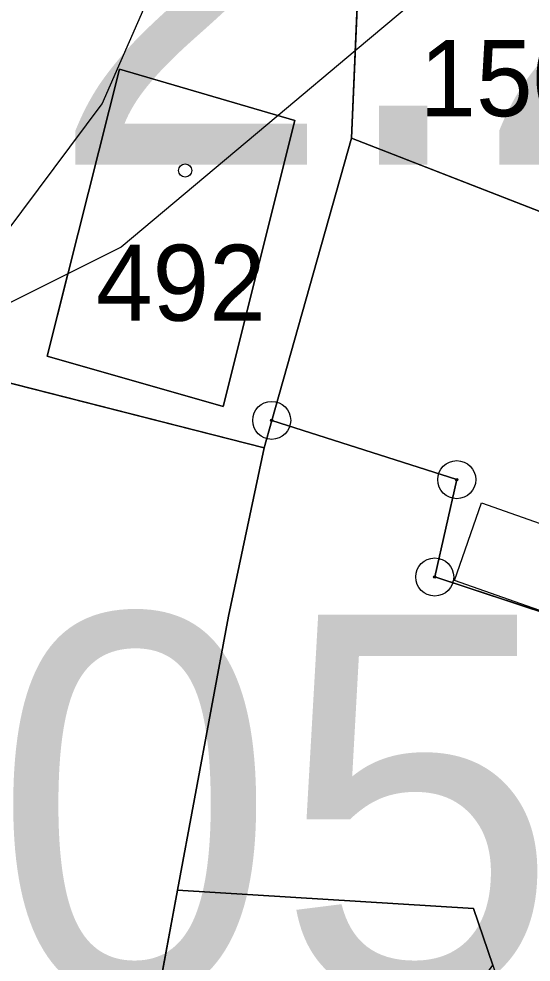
# Model space of a CAD drawing. Extents: x -706130 to -698555, y -971544 to -967260.
# Drawn here: x -704406.86 to -704393.38, y -970282.24 to -970257.43 of the extents above; entities that cross this region are included whole.
import ezdxf

# ---------------------------------------------------------------- set-up
doc = ezdxf.new("R2010")
doc.units = 0
for name, color, linetype in [('_Doplněk budov pro zastavěnost', 7, 'Continuous'), ('BPEJ hranice S', 7, 'Continuous'), ('BPEJ I-II trida ochrany S', 7, 'Continuous'), ('Docházková izochrona - BUS S', 7, 'Continuous'), ('Docházková izochrona - VLAK N', 7, 'Continuous'), ('KN_Budovy', 7, 'Continuous'), ('KN_Hranice_parcel', 7, 'Continuous'), ('KN_Parcelni cisla', 7, 'Continuous'), ('KN_Polygon parcely', 7, 'Continuous'), ('KN_POZEMKY_13_ZASTAVENA PLOCHA', 7, 'Continuous'), ('KN_POZEMKY_14_OSTATNI PLOCHA', 7, 'Continuous'), ('KN_POZEMKY_5_ZAHRADA', 7, 'Continuous'), ('KN_VYUZITI_26_ostatni plocha_jina plocha', 7, 'Continuous'), ('KN_Značky bodu BP', 7, 'Continuous'), ('KN_Značky budov', 7, 'Continuous'), ('Nemovité kulturní památky popis', 7, 'Continuous'), ('Regulační kódy zastavěné S', 7, 'Continuous'), ('Záplavové území stanovene S', 7, 'Continuous')]:
    doc.layers.add(name, color=color, linetype=linetype)

msp = doc.modelspace()

# ---------------------------------------------------------------- linework, layer by layer
at = {"layer": '_Doplněk budov pro zastavěnost'}
msp.add_lwpolyline([(-704394.69, -970270.16), (-704390.08, -970271.78), (-704390.79, -970273.82), (-704395.4, -970272.2)], close=True, dxfattribs=at)
at = {"layer": 'BPEJ hranice S'}
msp.add_lwpolyline([(-704367.782, -970225.844), (-704370.102, -970230.283), (-704375.1, -970236.533), (-704375.737, -970237.329), (-704381.252, -970244.227), (-704382.712, -970245.45), (-704383.916, -970246.459), (-704384.724, -970247.136), (-704391.663, -970252.952), (-704398.01, -970258.272), (-704400.038, -970259.971), (-704404.172, -970263.437), (-704405.573, -970264.137), (-704409.891, -970266.297), (-704417.181, -970269.944), (-704427.092, -970270.254), (-704432.635, -970270.254), (-704437.933, -970270.254), (-704450.012, -970264.987)], dxfattribs=at)
at = {"layer": 'BPEJ I-II trida ochrany S'}
for p, q in [((-704399.6, -970260.1), (-704401.49, -970267.63)), ((-704400.039, -970259.972), (-704399.6, -970260.1)), ((-704400.21, -970267.99), (-704398.11, -970260.57)), ((-704398.11, -970260.57), (-704390.97, -970263.35)), ((-704406.12, -970266.3), (-704405.573, -970264.137)), ((-704401.49, -970267.63), (-704406.12, -970266.3)), ((-704400.41, -970268.71), (-704400.21, -970267.99)), ((-704401.35, -970273.14), (-704400.41, -970268.71)), ((-704402.69, -970280.35), (-704401.35, -970273.14)), ((-704394.9, -970280.83), (-704402.69, -970280.35)), ((-704394.39, -970282.32), (-704394.9, -970280.83))]:
    msp.add_line(p, q, dxfattribs=at)
for points in [[(-704391.662, -970252.951), (-704391.663, -970252.952), (-704398.01, -970258.272)], [(-704398.01, -970258.272), (-704398.01, -970258.272), (-704400.038, -970259.971), (-704400.039, -970259.972)], [(-704405.573, -970264.137), (-704405.573, -970264.137), (-704409.891, -970266.297), (-704409.891, -970266.297)]]:
    msp.add_lwpolyline(points, dxfattribs=at)
at = {"layer": 'Docházková izochrona - BUS S'}
msp.add_arc((-704361.829, -969946.93), 400, 155.51821, 17.33949, dxfattribs=at)
at = {"layer": 'Docházková izochrona - VLAK N'}
msp.add_circle((-704165.451, -969778.767), 800, dxfattribs=at)
at = {"layer": 'KN_Budovy'}
msp.add_lwpolyline([(-704406.12, -970266.3), (-704401.49, -970267.63), (-704399.6, -970260.1), (-704404.21, -970258.75)], close=True, dxfattribs=at)
at = {"layer": 'KN_Hranice_parcel'}
for p, q in [((-704400.41, -970268.71), (-704432.24, -970260.61)), ((-704400.21, -970267.99), (-704398.11, -970260.57)), ((-704400.41, -970268.71), (-704400.21, -970267.99)), ((-704395.34, -970269.55), (-704400.21, -970267.99)), ((-704395.92, -970272.11), (-704395.34, -970269.55)), ((-704402.69, -970280.35), (-704404.02, -970287.52))]:
    msp.add_line(p, q, dxfattribs=at)
for points in [[(-704398.11, -970260.57), (-704397.6, -970248.87), (-704395.28, -970244.24)], [(-704401.49, -970267.63), (-704406.12, -970266.3), (-704404.21, -970258.75), (-704399.6, -970260.1), (-704401.49, -970267.63)], [(-704389.35, -970263.14), (-704390.97, -970263.35), (-704398.11, -970260.57)], [(-704402.69, -970280.35), (-704401.35, -970273.14), (-704400.41, -970268.71)], [(-704375.45, -970281.66), (-704376.68, -970281.36), (-704387.02, -970277.2), (-704389.13, -970275.76), (-704390.41, -970274.14), (-704391.42, -970273.59), (-704395.92, -970272.11)], [(-704394.39, -970282.32), (-704394.9, -970280.83), (-704402.69, -970280.35)]]:
    msp.add_lwpolyline(points, dxfattribs=at)
at = {"layer": 'KN_Polygon parcely'}
for points in [[(-704398.09, -970238.5), (-704404.13, -970242.29), (-704430.43, -970233.49), (-704430.7, -970238.66), (-704432.24, -970260.61), (-704400.41, -970268.71), (-704400.21, -970267.99), (-704398.11, -970260.57), (-704397.6, -970248.87), (-704395.28, -970244.24), (-704396.39, -970243.55), (-704395.18, -970241.43), (-704395.76, -970241.11), (-704394.91, -970239.7)], [(-704395.28, -970244.24), (-704397.6, -970248.87), (-704398.11, -970260.57), (-704390.97, -970263.35), (-704389.35, -970263.14), (-704385.63, -970262.67), (-704383.23, -970262.49), (-704380.33, -970262.9), (-704385.69, -970259.4), (-704392.88, -970254.98), (-704390.01, -970250.2), (-704391.5, -970249.28), (-704390.33, -970247.31)], [(-704401.49, -970267.63), (-704406.12, -970266.3), (-704404.21, -970258.75), (-704399.6, -970260.1)], [(-704401.49, -970267.63), (-704399.6, -970260.1), (-704404.21, -970258.75), (-704406.12, -970266.3)], [(-704400.41, -970268.71), (-704432.24, -970260.61), (-704433.21, -970284.34), (-704404.02, -970287.52), (-704402.69, -970280.35), (-704401.35, -970273.14)], [(-704389.35, -970263.14), (-704390.97, -970263.35), (-704398.11, -970260.57), (-704400.21, -970267.99), (-704395.34, -970269.55), (-704395.92, -970272.11), (-704391.42, -970273.59), (-704390.41, -970274.14), (-704389.13, -970275.76), (-704387.02, -970277.2), (-704376.68, -970281.36), (-704375.45, -970281.66), (-704369.54, -970267.12), (-704369.07, -970266.34), (-704370.77, -970265.5), (-704374.96, -970263.92), (-704375.02, -970264.76), (-704379.53, -970276.41), (-704380.02, -970277.68), (-704385.22, -970275.8), (-704392.51, -970266.19)], [(-704376.68, -970281.36), (-704387.02, -970277.2), (-704389.13, -970275.76), (-704390.41, -970274.14), (-704391.42, -970273.59), (-704395.92, -970272.11), (-704395.34, -970269.55), (-704400.21, -970267.99), (-704400.41, -970268.71), (-704401.35, -970273.14), (-704402.69, -970280.35), (-704394.9, -970280.83), (-704394.39, -970282.32), (-704393.63, -970284.57), (-704383.2, -970287.52), (-704377.54, -970288.44), (-704376.41, -970288.62), (-704375.62, -970282.06), (-704375.45, -970281.66)], [(-704404.94, -970292.38), (-704402.05, -970293.03), (-704394.39, -970282.32), (-704394.9, -970280.83), (-704402.69, -970280.35), (-704404.02, -970287.52)]]:
    msp.add_lwpolyline(points, close=True, dxfattribs=at)
at = {"layer": 'KN_POZEMKY_13_ZASTAVENA PLOCHA'}
for p, q in [((-704406.12, -970266.3), (-704404.21, -970258.75)), ((-704404.21, -970258.75), (-704399.6, -970260.1)), ((-704399.6, -970260.1), (-704401.49, -970267.63)), ((-704401.49, -970267.63), (-704406.12, -970266.3))]:
    msp.add_line(p, q, dxfattribs=at)
at = {"layer": 'KN_POZEMKY_14_OSTATNI PLOCHA'}
for p, q in [((-704400.21, -970267.99), (-704398.11, -970260.57)), ((-704398.11, -970260.57), (-704390.97, -970263.35)), ((-704400.41, -970268.71), (-704400.21, -970267.99)), ((-704395.34, -970269.55), (-704400.21, -970267.99)), ((-704400.21, -970267.99), (-704395.34, -970269.55)), ((-704401.35, -970273.14), (-704400.41, -970268.71)), ((-704395.92, -970272.11), (-704395.34, -970269.55)), ((-704395.34, -970269.55), (-704395.92, -970272.11)), ((-704391.42, -970273.59), (-704395.92, -970272.11)), ((-704395.92, -970272.11), (-704391.42, -970273.59)), ((-704402.69, -970280.35), (-704401.35, -970273.14)), ((-704394.9, -970280.83), (-704402.69, -970280.35)), ((-704394.39, -970282.32), (-704394.9, -970280.83))]:
    msp.add_line(p, q, dxfattribs=at)
at = {"layer": 'KN_POZEMKY_5_ZAHRADA'}
for p, q in [((-704398.11, -970260.57), (-704397.6, -970248.87)), ((-704397.6, -970248.87), (-704398.11, -970260.57)), ((-704404.21, -970258.75), (-704406.12, -970266.3)), ((-704399.6, -970260.1), (-704404.21, -970258.75)), ((-704401.49, -970267.63), (-704399.6, -970260.1)), ((-704432.24, -970260.61), (-704400.41, -970268.71)), ((-704400.41, -970268.71), (-704432.24, -970260.61)), ((-704398.11, -970260.57), (-704400.21, -970267.99)), ((-704390.97, -970263.35), (-704398.11, -970260.57)), ((-704406.12, -970266.3), (-704401.49, -970267.63)), ((-704400.21, -970267.99), (-704400.41, -970268.71)), ((-704400.41, -970268.71), (-704401.35, -970273.14)), ((-704401.35, -970273.14), (-704402.69, -970280.35)), ((-704402.69, -970280.35), (-704404.02, -970287.52)), ((-704404.02, -970287.52), (-704402.69, -970280.35)), ((-704402.69, -970280.35), (-704394.9, -970280.83)), ((-704394.9, -970280.83), (-704394.39, -970282.32))]:
    msp.add_line(p, q, dxfattribs=at)
at = {"layer": 'KN_VYUZITI_26_ostatni plocha_jina plocha'}
for p, q in [((-704400.21, -970267.99), (-704398.11, -970260.57)), ((-704398.11, -970260.57), (-704390.97, -970263.35)), ((-704400.41, -970268.71), (-704400.21, -970267.99)), ((-704395.34, -970269.55), (-704400.21, -970267.99)), ((-704400.21, -970267.99), (-704395.34, -970269.55)), ((-704401.35, -970273.14), (-704400.41, -970268.71)), ((-704395.92, -970272.11), (-704395.34, -970269.55)), ((-704395.34, -970269.55), (-704395.92, -970272.11)), ((-704391.42, -970273.59), (-704395.92, -970272.11)), ((-704395.92, -970272.11), (-704391.42, -970273.59)), ((-704402.69, -970280.35), (-704401.35, -970273.14)), ((-704394.9, -970280.83), (-704402.69, -970280.35)), ((-704394.39, -970282.32), (-704394.9, -970280.83))]:
    msp.add_line(p, q, dxfattribs=at)
at = {"layer": 'KN_Značky bodu BP'}
for centre, radius in [((-704400.21, -970267.99), 0.5), ((-704400.21, -970267.99), 0.0303), ((-704395.34, -970269.55), 0.5), ((-704395.34, -970269.55), 0.0303), ((-704395.92, -970272.11), 0.5), ((-704395.92, -970272.11), 0.0303)]:
    msp.add_circle(centre, radius, dxfattribs=at)
at = {"layer": 'KN_Značky budov'}
msp.add_circle((-704402.487, -970261.419), 0.175, dxfattribs=at)
at = {"layer": 'Záplavové území stanovene S'}
msp.add_lwpolyline([(-704407.198, -970263.052), (-704404.667, -970259.667), (-704403.234, -970256.375), (-704403.47, -970254.97), (-704404.062, -970253.812), (-704405.928, -970251.678), (-704405.875, -970251.252), (-704404.594, -970251.906), (-704402.875, -970251.741), (-704401.466, -970250.784), (-704400.169, -970248.996), (-704399.304, -970245.696), (-704398.826, -970243.415), (-704397.378, -970240.878), (-704396.822, -970239.678), (-704397.548, -970237.875), (-704397.177, -970237.375), (-704395.363, -970237.125), (-704393.235, -970235.985), (-704392.625, -970235.167), (-704391.93, -970233.375)], dxfattribs=at)

# ---------------------------------------------------------------- texts
at = {"layer": 'KN_Parcelni cisla'}
for s, p in [('150/1', (-704396.32, -970259.99)), ('492', (-704404.83, -970265.37))]:
    msp.add_text(s, height=2, dxfattribs=at).set_placement(p)
at = {"layer": 'Nemovité kulturní památky popis'}
msp.add_text('100539', height=10, dxfattribs=at).set_placement((-704422.407, -970283.1))
at = {"layer": 'Regulační kódy zastavěné S'}
msp.add_text('SV.2.20.60', height=10, dxfattribs=at).set_placement((-704427.599, -970261.269))

doc.saveas('drawing.dxf')
